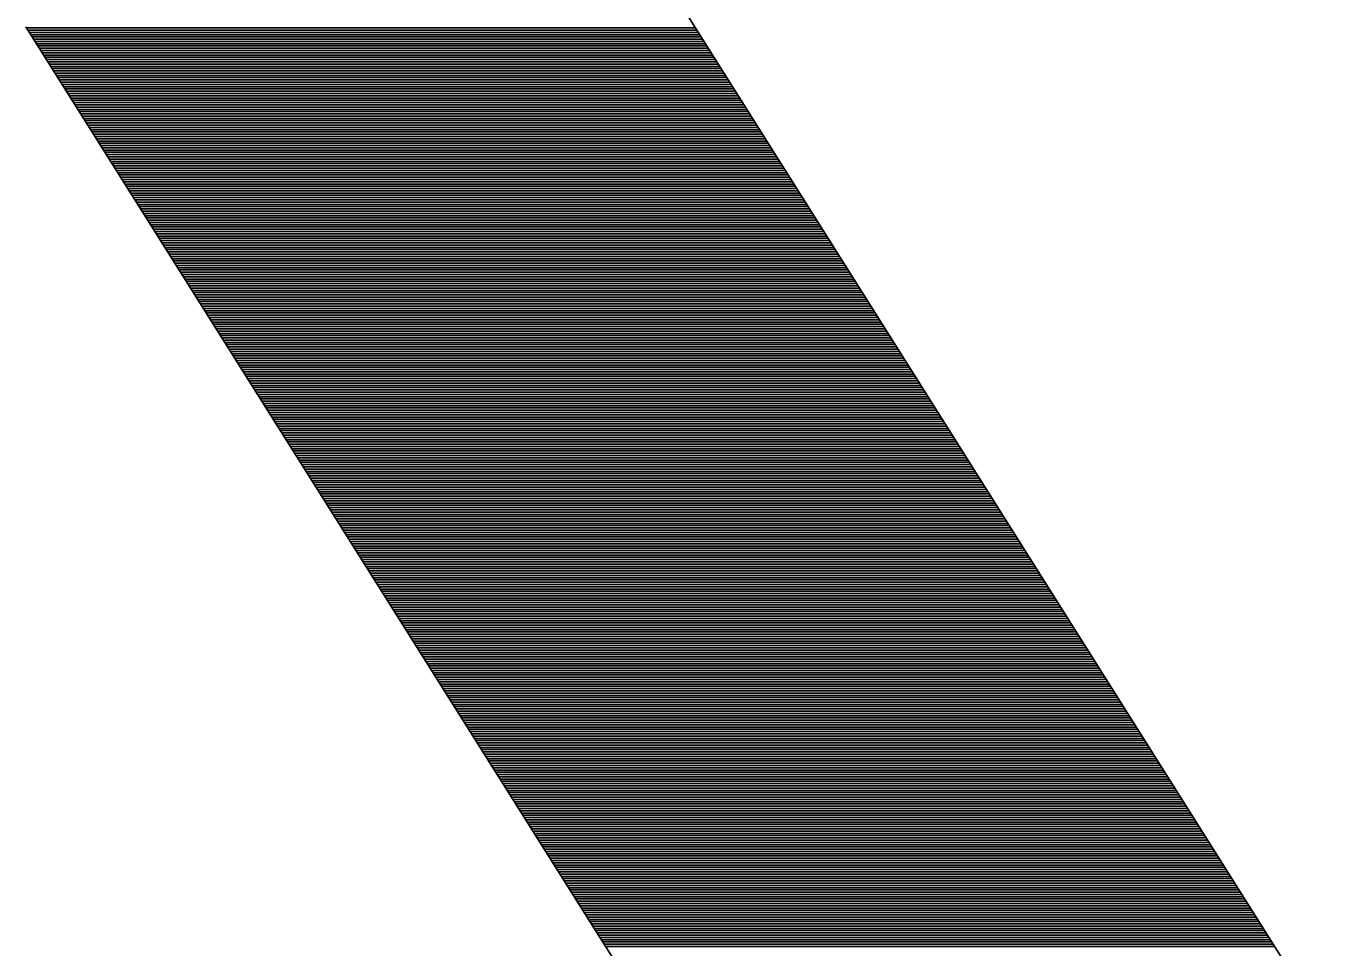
# Model space of a CAD drawing. Extents: x 1398460 to 1408037, y 380768 to 383968.
# Drawn here: x 1399823.36 to 1399829.16, y 382474.48 to 382478.56 of the extents above; entities that cross this region are included whole.
import ezdxf

# ---------------------------------------------------------------- set-up
doc = ezdxf.new("R2010")
doc.units = 0
doc.layers.add('Default', color=7, linetype='Continuous')

msp = doc.modelspace()

# ---------------------------------------------------------------- linework, layer by layer
at = {"layer": 'Default'}
for p, q in [((1399840.4378, 382456.147), (1399825.4767, 382479.8858)), ((1399838.3228, 382454.814), (1399823.3617, 382478.5528)), ((1399826.3197, 382478.5481), (1399823.3646, 382478.5481)), ((1399826.326, 382478.5381), (1399823.3709, 382478.5381)), ((1399826.3323, 382478.5281), (1399823.3772, 382478.5281)), ((1399826.3386, 382478.5181), (1399823.3836, 382478.5181)), ((1399826.3449, 382478.5081), (1399823.3899, 382478.5081)), ((1399826.3512, 382478.4981), (1399823.3962, 382478.4981)), ((1399826.3575, 382478.4881), (1399823.4025, 382478.4881)), ((1399826.3638, 382478.4781), (1399823.4088, 382478.4781)), ((1399826.3701, 382478.4681), (1399823.4151, 382478.4681)), ((1399826.3764, 382478.4581), (1399823.4214, 382478.4581)), ((1399826.3828, 382478.4481), (1399823.4277, 382478.4481)), ((1399826.3891, 382478.4381), (1399823.434, 382478.4381)), ((1399826.3954, 382478.4281), (1399823.4403, 382478.4281)), ((1399826.4017, 382478.4181), (1399823.4466, 382478.4181)), ((1399826.408, 382478.4081), (1399823.4529, 382478.4081)), ((1399826.4143, 382478.3981), (1399823.4592, 382478.3981)), ((1399826.4206, 382478.3881), (1399823.4655, 382478.3881)), ((1399826.4269, 382478.3781), (1399823.4718, 382478.3781)), ((1399826.4332, 382478.3681), (1399823.4781, 382478.3681)), ((1399826.4395, 382478.3581), (1399823.4844, 382478.3581)), ((1399826.4458, 382478.3481), (1399823.4907, 382478.3481)), ((1399826.4521, 382478.3381), (1399823.497, 382478.3381)), ((1399826.4584, 382478.3281), (1399823.5033, 382478.3281)), ((1399826.4647, 382478.3181), (1399823.5096, 382478.3181)), ((1399826.471, 382478.3081), (1399823.5159, 382478.3081)), ((1399826.4773, 382478.2981), (1399823.5222, 382478.2981)), ((1399826.4836, 382478.2881), (1399823.5285, 382478.2881)), ((1399826.4899, 382478.2781), (1399823.5348, 382478.2781)), ((1399826.4962, 382478.2681), (1399823.5411, 382478.2681)), ((1399826.5025, 382478.2581), (1399823.5474, 382478.2581)), ((1399826.5088, 382478.2481), (1399823.5537, 382478.2481)), ((1399826.5151, 382478.2381), (1399823.56, 382478.2381)), ((1399826.5214, 382478.2281), (1399823.5663, 382478.2281)), ((1399826.5277, 382478.2181), (1399823.5726, 382478.2181)), ((1399826.534, 382478.2081), (1399823.5789, 382478.2081)), ((1399826.5403, 382478.1981), (1399823.5852, 382478.1981)), ((1399826.5466, 382478.1881), (1399823.5915, 382478.1881)), ((1399826.5529, 382478.1781), (1399823.5978, 382478.1781)), ((1399826.5592, 382478.1681), (1399823.6041, 382478.1681)), ((1399826.5655, 382478.1581), (1399823.6104, 382478.1581)), ((1399826.5718, 382478.1481), (1399823.6167, 382478.1481)), ((1399826.5781, 382478.1381), (1399823.623, 382478.1381)), ((1399826.5844, 382478.1281), (1399823.6293, 382478.1281)), ((1399826.5907, 382478.1181), (1399823.6356, 382478.1181)), ((1399826.597, 382478.1081), (1399823.6419, 382478.1081)), ((1399826.6033, 382478.0981), (1399823.6483, 382478.0981)), ((1399826.6096, 382478.0881), (1399823.6546, 382478.0881)), ((1399826.6159, 382478.0781), (1399823.6609, 382478.0781)), ((1399826.6222, 382478.0681), (1399823.6672, 382478.0681)), ((1399826.6285, 382478.0581), (1399823.6735, 382478.0581)), ((1399826.6348, 382478.0481), (1399823.6798, 382478.0481)), ((1399826.6411, 382478.0381), (1399823.6861, 382478.0381)), ((1399826.6475, 382478.0281), (1399823.6924, 382478.0281)), ((1399826.6538, 382478.0181), (1399823.6987, 382478.0181)), ((1399826.6601, 382478.0081), (1399823.705, 382478.0081)), ((1399826.6664, 382477.9981), (1399823.7113, 382477.9981)), ((1399826.6727, 382477.9881), (1399823.7176, 382477.9881)), ((1399826.679, 382477.9781), (1399823.7239, 382477.9781)), ((1399826.6853, 382477.9681), (1399823.7302, 382477.9681)), ((1399826.6916, 382477.9581), (1399823.7365, 382477.9581)), ((1399826.6979, 382477.9481), (1399823.7428, 382477.9481)), ((1399826.7042, 382477.9381), (1399823.7491, 382477.9381)), ((1399826.7105, 382477.9281), (1399823.7554, 382477.9281)), ((1399826.7168, 382477.9181), (1399823.7617, 382477.9181)), ((1399826.7231, 382477.9081), (1399823.768, 382477.9081)), ((1399826.7294, 382477.8981), (1399823.7743, 382477.8981)), ((1399826.7357, 382477.8881), (1399823.7806, 382477.8881)), ((1399826.742, 382477.8781), (1399823.7869, 382477.8781)), ((1399826.7483, 382477.8681), (1399823.7932, 382477.8681)), ((1399826.7546, 382477.8581), (1399823.7995, 382477.8581)), ((1399826.7609, 382477.8481), (1399823.8058, 382477.8481)), ((1399826.7672, 382477.8381), (1399823.8121, 382477.8381)), ((1399826.7735, 382477.8281), (1399823.8184, 382477.8281)), ((1399826.7798, 382477.8181), (1399823.8247, 382477.8181)), ((1399826.7861, 382477.8081), (1399823.831, 382477.8081)), ((1399826.7924, 382477.7981), (1399823.8373, 382477.7981)), ((1399826.7987, 382477.7881), (1399823.8436, 382477.7881)), ((1399826.805, 382477.7781), (1399823.8499, 382477.7781)), ((1399826.8113, 382477.7681), (1399823.8562, 382477.7681)), ((1399826.8176, 382477.7581), (1399823.8625, 382477.7581)), ((1399826.8239, 382477.7481), (1399823.8688, 382477.7481)), ((1399826.8302, 382477.7381), (1399823.8751, 382477.7381)), ((1399826.8365, 382477.7281), (1399823.8814, 382477.7281)), ((1399826.8428, 382477.7181), (1399823.8877, 382477.7181)), ((1399826.8491, 382477.7081), (1399823.894, 382477.7081)), ((1399826.8554, 382477.6981), (1399823.9003, 382477.6981)), ((1399826.8617, 382477.6881), (1399823.9067, 382477.6881)), ((1399826.868, 382477.6781), (1399823.913, 382477.6781)), ((1399826.8743, 382477.6681), (1399823.9193, 382477.6681)), ((1399826.8806, 382477.6581), (1399823.9256, 382477.6581)), ((1399826.8869, 382477.6481), (1399823.9319, 382477.6481)), ((1399826.8932, 382477.6381), (1399823.9382, 382477.6381)), ((1399826.8995, 382477.6281), (1399823.9445, 382477.6281)), ((1399826.9059, 382477.6181), (1399823.9508, 382477.6181)), ((1399826.9122, 382477.6081), (1399823.9571, 382477.6081)), ((1399826.9185, 382477.5981), (1399823.9634, 382477.5981)), ((1399826.9248, 382477.5881), (1399823.9697, 382477.5881)), ((1399826.9311, 382477.5781), (1399823.976, 382477.5781)), ((1399826.9374, 382477.5681), (1399823.9823, 382477.5681)), ((1399826.9437, 382477.5581), (1399823.9886, 382477.5581)), ((1399826.95, 382477.5481), (1399823.9949, 382477.5481)), ((1399826.9563, 382477.5381), (1399824.0012, 382477.5381)), ((1399826.9626, 382477.5281), (1399824.0075, 382477.5281)), ((1399826.9689, 382477.5181), (1399824.0138, 382477.5181)), ((1399826.9752, 382477.5081), (1399824.0201, 382477.5081)), ((1399826.9815, 382477.4981), (1399824.0264, 382477.4981)), ((1399826.9878, 382477.4881), (1399824.0327, 382477.4881)), ((1399826.9941, 382477.4781), (1399824.039, 382477.4781)), ((1399827.0004, 382477.4681), (1399824.0453, 382477.4681)), ((1399827.0067, 382477.4581), (1399824.0516, 382477.4581)), ((1399827.013, 382477.4481), (1399824.0579, 382477.4481)), ((1399827.0193, 382477.4381), (1399824.0642, 382477.4381)), ((1399827.0256, 382477.4281), (1399824.0705, 382477.4281)), ((1399827.0319, 382477.4181), (1399824.0768, 382477.4181)), ((1399827.0382, 382477.4081), (1399824.0831, 382477.4081)), ((1399827.0445, 382477.3981), (1399824.0894, 382477.3981)), ((1399827.0508, 382477.3881), (1399824.0957, 382477.3881)), ((1399827.0571, 382477.3781), (1399824.102, 382477.3781)), ((1399827.0634, 382477.3681), (1399824.1083, 382477.3681)), ((1399827.0697, 382477.3581), (1399824.1146, 382477.3581)), ((1399827.076, 382477.3481), (1399824.1209, 382477.3481)), ((1399827.0823, 382477.3381), (1399824.1272, 382477.3381)), ((1399827.0886, 382477.3281), (1399824.1335, 382477.3281)), ((1399827.0949, 382477.3181), (1399824.1398, 382477.3181)), ((1399827.1012, 382477.3081), (1399824.1461, 382477.3081)), ((1399827.1075, 382477.2981), (1399824.1524, 382477.2981)), ((1399827.1138, 382477.2881), (1399824.1587, 382477.2881)), ((1399827.1201, 382477.2781), (1399824.165, 382477.2781)), ((1399827.1264, 382477.2681), (1399824.1714, 382477.2681)), ((1399827.1327, 382477.2581), (1399824.1777, 382477.2581)), ((1399827.139, 382477.2481), (1399824.184, 382477.2481)), ((1399827.1453, 382477.2381), (1399824.1903, 382477.2381)), ((1399827.1516, 382477.2281), (1399824.1966, 382477.2281)), ((1399827.1579, 382477.2181), (1399824.2029, 382477.2181)), ((1399827.1642, 382477.2081), (1399824.2092, 382477.2081)), ((1399827.1706, 382477.1981), (1399824.2155, 382477.1981)), ((1399827.1769, 382477.1881), (1399824.2218, 382477.1881)), ((1399827.1832, 382477.1781), (1399824.2281, 382477.1781)), ((1399827.1895, 382477.1681), (1399824.2344, 382477.1681)), ((1399827.1958, 382477.1581), (1399824.2407, 382477.1581)), ((1399827.2021, 382477.1481), (1399824.247, 382477.1481)), ((1399827.2084, 382477.1381), (1399824.2533, 382477.1381)), ((1399827.2147, 382477.1281), (1399824.2596, 382477.1281)), ((1399827.221, 382477.1181), (1399824.2659, 382477.1181)), ((1399827.2273, 382477.1081), (1399824.2722, 382477.1081)), ((1399827.2336, 382477.0981), (1399824.2785, 382477.0981)), ((1399827.2399, 382477.0881), (1399824.2848, 382477.0881)), ((1399827.2462, 382477.0781), (1399824.2911, 382477.0781)), ((1399827.2525, 382477.0681), (1399824.2974, 382477.0681)), ((1399827.2588, 382477.0581), (1399824.3037, 382477.0581)), ((1399827.2651, 382477.0481), (1399824.31, 382477.0481)), ((1399827.2714, 382477.0381), (1399824.3163, 382477.0381)), ((1399827.2777, 382477.0281), (1399824.3226, 382477.0281)), ((1399827.284, 382477.0181), (1399824.3289, 382477.0181)), ((1399827.2903, 382477.0081), (1399824.3352, 382477.0081)), ((1399827.2966, 382476.9981), (1399824.3415, 382476.9981)), ((1399827.3029, 382476.9881), (1399824.3478, 382476.9881)), ((1399827.3092, 382476.9781), (1399824.3541, 382476.9781)), ((1399827.3155, 382476.9681), (1399824.3604, 382476.9681)), ((1399827.3218, 382476.9581), (1399824.3667, 382476.9581)), ((1399827.3281, 382476.9481), (1399824.373, 382476.9481)), ((1399827.3344, 382476.9381), (1399824.3793, 382476.9381)), ((1399827.3407, 382476.9281), (1399824.3856, 382476.9281)), ((1399827.347, 382476.9181), (1399824.3919, 382476.9181)), ((1399827.3533, 382476.9081), (1399824.3982, 382476.9081)), ((1399827.3596, 382476.8981), (1399824.4045, 382476.8981)), ((1399827.3659, 382476.8881), (1399824.4108, 382476.8881)), ((1399827.3722, 382476.8781), (1399824.4171, 382476.8781)), ((1399827.3785, 382476.8681), (1399824.4234, 382476.8681)), ((1399827.3848, 382476.8581), (1399824.4298, 382476.8581)), ((1399827.3911, 382476.8481), (1399824.4361, 382476.8481)), ((1399827.3974, 382476.8381), (1399824.4424, 382476.8381)), ((1399827.4037, 382476.8281), (1399824.4487, 382476.8281)), ((1399827.41, 382476.8181), (1399824.455, 382476.8181)), ((1399827.4163, 382476.8081), (1399824.4613, 382476.8081)), ((1399827.4226, 382476.7981), (1399824.4676, 382476.7981)), ((1399827.429, 382476.7881), (1399824.4739, 382476.7881)), ((1399827.4353, 382476.7781), (1399824.4802, 382476.7781)), ((1399827.4416, 382476.7681), (1399824.4865, 382476.7681)), ((1399827.4479, 382476.7581), (1399824.4928, 382476.7581)), ((1399827.4542, 382476.7481), (1399824.4991, 382476.7481)), ((1399827.4605, 382476.7381), (1399824.5054, 382476.7381)), ((1399827.4668, 382476.7281), (1399824.5117, 382476.7281)), ((1399827.4731, 382476.7181), (1399824.518, 382476.7181)), ((1399827.4794, 382476.7081), (1399824.5243, 382476.7081)), ((1399827.4857, 382476.6981), (1399824.5306, 382476.6981)), ((1399827.492, 382476.6881), (1399824.5369, 382476.6881)), ((1399827.4983, 382476.6781), (1399824.5432, 382476.6781)), ((1399827.5046, 382476.6681), (1399824.5495, 382476.6681)), ((1399827.5109, 382476.6581), (1399824.5558, 382476.6581)), ((1399827.5172, 382476.6481), (1399824.5621, 382476.6481)), ((1399827.5235, 382476.6381), (1399824.5684, 382476.6381)), ((1399827.5298, 382476.6281), (1399824.5747, 382476.6281)), ((1399827.5361, 382476.6181), (1399824.581, 382476.6181)), ((1399827.5424, 382476.6081), (1399824.5873, 382476.6081)), ((1399827.5487, 382476.5981), (1399824.5936, 382476.5981)), ((1399827.555, 382476.5881), (1399824.5999, 382476.5881)), ((1399827.5613, 382476.5781), (1399824.6062, 382476.5781)), ((1399827.5676, 382476.5681), (1399824.6125, 382476.5681)), ((1399827.5739, 382476.5581), (1399824.6188, 382476.5581)), ((1399827.5802, 382476.5481), (1399824.6251, 382476.5481)), ((1399827.5865, 382476.5381), (1399824.6314, 382476.5381)), ((1399827.5928, 382476.5281), (1399824.6377, 382476.5281)), ((1399827.5991, 382476.5181), (1399824.644, 382476.5181)), ((1399827.6054, 382476.5081), (1399824.6503, 382476.5081)), ((1399827.6117, 382476.4981), (1399824.6566, 382476.4981)), ((1399827.618, 382476.4881), (1399824.6629, 382476.4881)), ((1399827.6243, 382476.4781), (1399824.6692, 382476.4781)), ((1399827.6306, 382476.4681), (1399824.6755, 382476.4681)), ((1399827.6369, 382476.4581), (1399824.6818, 382476.4581)), ((1399827.6432, 382476.4481), (1399824.6881, 382476.4481)), ((1399827.6495, 382476.4381), (1399824.6945, 382476.4381)), ((1399827.6558, 382476.4281), (1399824.7008, 382476.4281)), ((1399827.6621, 382476.4181), (1399824.7071, 382476.4181)), ((1399827.6684, 382476.4081), (1399824.7134, 382476.4081)), ((1399827.6747, 382476.3981), (1399824.7197, 382476.3981)), ((1399827.681, 382476.3881), (1399824.726, 382476.3881)), ((1399827.6873, 382476.3781), (1399824.7323, 382476.3781)), ((1399827.6937, 382476.3681), (1399824.7386, 382476.3681)), ((1399827.7, 382476.3581), (1399824.7449, 382476.3581)), ((1399827.7063, 382476.3481), (1399824.7512, 382476.3481)), ((1399827.7126, 382476.3381), (1399824.7575, 382476.3381)), ((1399827.7189, 382476.3281), (1399824.7638, 382476.3281)), ((1399827.7252, 382476.3181), (1399824.7701, 382476.3181)), ((1399827.7315, 382476.3081), (1399824.7764, 382476.3081)), ((1399827.7378, 382476.2981), (1399824.7827, 382476.2981)), ((1399827.7441, 382476.2881), (1399824.789, 382476.2881)), ((1399827.7504, 382476.2781), (1399824.7953, 382476.2781)), ((1399827.7567, 382476.2681), (1399824.8016, 382476.2681)), ((1399827.763, 382476.2581), (1399824.8079, 382476.2581)), ((1399827.7693, 382476.2481), (1399824.8142, 382476.2481)), ((1399827.7756, 382476.2381), (1399824.8205, 382476.2381)), ((1399827.7819, 382476.2281), (1399824.8268, 382476.2281)), ((1399827.7882, 382476.2181), (1399824.8331, 382476.2181)), ((1399827.7945, 382476.2081), (1399824.8394, 382476.2081)), ((1399827.8008, 382476.1981), (1399824.8457, 382476.1981)), ((1399827.8071, 382476.1881), (1399824.852, 382476.1881)), ((1399827.8134, 382476.1781), (1399824.8583, 382476.1781)), ((1399827.8197, 382476.1681), (1399824.8646, 382476.1681)), ((1399827.826, 382476.1581), (1399824.8709, 382476.1581)), ((1399827.8323, 382476.1481), (1399824.8772, 382476.1481)), ((1399827.8386, 382476.1381), (1399824.8835, 382476.1381)), ((1399827.8449, 382476.1281), (1399824.8898, 382476.1281)), ((1399827.8512, 382476.1181), (1399824.8961, 382476.1181)), ((1399827.8575, 382476.1081), (1399824.9024, 382476.1081)), ((1399827.8638, 382476.0981), (1399824.9087, 382476.0981)), ((1399827.8701, 382476.0881), (1399824.915, 382476.0881)), ((1399827.8764, 382476.0781), (1399824.9213, 382476.0781)), ((1399827.8827, 382476.0681), (1399824.9276, 382476.0681)), ((1399827.889, 382476.0581), (1399824.9339, 382476.0581)), ((1399827.8953, 382476.0481), (1399824.9402, 382476.0481)), ((1399827.9016, 382476.0381), (1399824.9465, 382476.0381)), ((1399827.9079, 382476.0281), (1399824.9528, 382476.0281)), ((1399827.9142, 382476.0181), (1399824.9592, 382476.0181)), ((1399827.9205, 382476.0081), (1399824.9655, 382476.0081)), ((1399827.9268, 382475.9981), (1399824.9718, 382475.9981)), ((1399827.9331, 382475.9881), (1399824.9781, 382475.9881)), ((1399827.9394, 382475.9781), (1399824.9844, 382475.9781)), ((1399827.9457, 382475.9681), (1399824.9907, 382475.9681)), ((1399827.952, 382475.9581), (1399824.997, 382475.9581)), ((1399827.9584, 382475.9481), (1399825.0033, 382475.9481)), ((1399827.9647, 382475.9381), (1399825.0096, 382475.9381)), ((1399827.971, 382475.9281), (1399825.0159, 382475.9281)), ((1399827.9773, 382475.9181), (1399825.0222, 382475.9181)), ((1399827.9836, 382475.9081), (1399825.0285, 382475.9081)), ((1399827.9899, 382475.8981), (1399825.0348, 382475.8981)), ((1399827.9962, 382475.8881), (1399825.0411, 382475.8881)), ((1399828.0025, 382475.8781), (1399825.0474, 382475.8781)), ((1399828.0088, 382475.8681), (1399825.0537, 382475.8681)), ((1399828.0151, 382475.8581), (1399825.06, 382475.8581)), ((1399828.0214, 382475.8481), (1399825.0663, 382475.8481)), ((1399828.0277, 382475.8381), (1399825.0726, 382475.8381)), ((1399828.034, 382475.8281), (1399825.0789, 382475.8281)), ((1399828.0403, 382475.8181), (1399825.0852, 382475.8181)), ((1399828.0466, 382475.8081), (1399825.0915, 382475.8081)), ((1399828.0529, 382475.7981), (1399825.0978, 382475.7981)), ((1399828.0592, 382475.7881), (1399825.1041, 382475.7881)), ((1399828.0655, 382475.7781), (1399825.1104, 382475.7781)), ((1399828.0718, 382475.7681), (1399825.1167, 382475.7681)), ((1399828.0781, 382475.7581), (1399825.123, 382475.7581)), ((1399828.0844, 382475.7481), (1399825.1293, 382475.7481)), ((1399828.0907, 382475.7381), (1399825.1356, 382475.7381)), ((1399828.097, 382475.7281), (1399825.1419, 382475.7281)), ((1399828.1033, 382475.7181), (1399825.1482, 382475.7181)), ((1399828.1096, 382475.7081), (1399825.1545, 382475.7081)), ((1399828.1159, 382475.6981), (1399825.1608, 382475.6981)), ((1399828.1222, 382475.6881), (1399825.1671, 382475.6881)), ((1399828.1285, 382475.6781), (1399825.1734, 382475.6781)), ((1399828.1348, 382475.6681), (1399825.1797, 382475.6681)), ((1399828.1411, 382475.6581), (1399825.186, 382475.6581)), ((1399828.1474, 382475.6481), (1399825.1923, 382475.6481)), ((1399828.1537, 382475.6381), (1399825.1986, 382475.6381)), ((1399828.16, 382475.6281), (1399825.2049, 382475.6281)), ((1399828.1663, 382475.6181), (1399825.2112, 382475.6181)), ((1399828.1726, 382475.6081), (1399825.2176, 382475.6081)), ((1399828.1789, 382475.5981), (1399825.2239, 382475.5981)), ((1399828.1852, 382475.5881), (1399825.2302, 382475.5881)), ((1399828.1915, 382475.5781), (1399825.2365, 382475.5781)), ((1399828.1978, 382475.5681), (1399825.2428, 382475.5681)), ((1399828.2041, 382475.5581), (1399825.2491, 382475.5581)), ((1399828.2104, 382475.5481), (1399825.2554, 382475.5481)), ((1399828.2168, 382475.5381), (1399825.2617, 382475.5381)), ((1399828.2231, 382475.5281), (1399825.268, 382475.5281)), ((1399828.2294, 382475.5181), (1399825.2743, 382475.5181)), ((1399828.2357, 382475.5081), (1399825.2806, 382475.5081)), ((1399828.242, 382475.4981), (1399825.2869, 382475.4981)), ((1399828.2483, 382475.4881), (1399825.2932, 382475.4881)), ((1399828.2546, 382475.4781), (1399825.2995, 382475.4781)), ((1399828.2609, 382475.4681), (1399825.3058, 382475.4681)), ((1399828.2672, 382475.4581), (1399825.3121, 382475.4581)), ((1399828.2735, 382475.4481), (1399825.3184, 382475.4481)), ((1399828.2798, 382475.4381), (1399825.3247, 382475.4381)), ((1399828.2861, 382475.4281), (1399825.331, 382475.4281)), ((1399828.2924, 382475.4181), (1399825.3373, 382475.4181)), ((1399828.2987, 382475.4081), (1399825.3436, 382475.4081)), ((1399828.305, 382475.3981), (1399825.3499, 382475.3981)), ((1399828.3113, 382475.3881), (1399825.3562, 382475.3881)), ((1399828.3176, 382475.3781), (1399825.3625, 382475.3781)), ((1399828.3239, 382475.3681), (1399825.3688, 382475.3681)), ((1399828.3302, 382475.3581), (1399825.3751, 382475.3581)), ((1399828.3365, 382475.3481), (1399825.3814, 382475.3481)), ((1399828.3428, 382475.3381), (1399825.3877, 382475.3381)), ((1399828.3491, 382475.3281), (1399825.394, 382475.3281)), ((1399828.3554, 382475.3181), (1399825.4003, 382475.3181)), ((1399828.3617, 382475.3081), (1399825.4066, 382475.3081)), ((1399828.368, 382475.2981), (1399825.4129, 382475.2981)), ((1399828.3743, 382475.2881), (1399825.4192, 382475.2881)), ((1399828.3806, 382475.2781), (1399825.4255, 382475.2781)), ((1399828.3869, 382475.2681), (1399825.4318, 382475.2681)), ((1399828.3932, 382475.2581), (1399825.4381, 382475.2581)), ((1399828.3995, 382475.2481), (1399825.4444, 382475.2481)), ((1399828.4058, 382475.2381), (1399825.4507, 382475.2381)), ((1399828.4121, 382475.2281), (1399825.457, 382475.2281)), ((1399828.4184, 382475.2181), (1399825.4633, 382475.2181)), ((1399828.4247, 382475.2081), (1399825.4696, 382475.2081)), ((1399828.431, 382475.1981), (1399825.4759, 382475.1981)), ((1399828.4373, 382475.1881), (1399825.4823, 382475.1881)), ((1399828.4436, 382475.1781), (1399825.4886, 382475.1781)), ((1399828.4499, 382475.1681), (1399825.4949, 382475.1681)), ((1399828.4562, 382475.1581), (1399825.5012, 382475.1581)), ((1399828.4625, 382475.1481), (1399825.5075, 382475.1481)), ((1399828.4688, 382475.1381), (1399825.5138, 382475.1381)), ((1399828.4751, 382475.1281), (1399825.5201, 382475.1281)), ((1399828.4815, 382475.1181), (1399825.5264, 382475.1181)), ((1399828.4878, 382475.1081), (1399825.5327, 382475.1081)), ((1399828.4941, 382475.0981), (1399825.539, 382475.0981)), ((1399828.5004, 382475.0881), (1399825.5453, 382475.0881)), ((1399828.5067, 382475.0781), (1399825.5516, 382475.0781)), ((1399828.513, 382475.0681), (1399825.5579, 382475.0681)), ((1399828.5193, 382475.0581), (1399825.5642, 382475.0581)), ((1399828.5256, 382475.0481), (1399825.5705, 382475.0481)), ((1399828.5319, 382475.0381), (1399825.5768, 382475.0381)), ((1399828.5382, 382475.0281), (1399825.5831, 382475.0281)), ((1399828.5445, 382475.0181), (1399825.5894, 382475.0181)), ((1399828.5508, 382475.0081), (1399825.5957, 382475.0081)), ((1399828.5571, 382474.9981), (1399825.602, 382474.9981)), ((1399828.5634, 382474.9881), (1399825.6083, 382474.9881)), ((1399828.5697, 382474.9781), (1399825.6146, 382474.9781)), ((1399828.576, 382474.9681), (1399825.6209, 382474.9681)), ((1399828.5823, 382474.9581), (1399825.6272, 382474.9581)), ((1399828.5886, 382474.9481), (1399825.6335, 382474.9481)), ((1399828.5949, 382474.9381), (1399825.6398, 382474.9381)), ((1399828.6012, 382474.9281), (1399825.6461, 382474.9281)), ((1399828.6075, 382474.9181), (1399825.6524, 382474.9181)), ((1399828.6138, 382474.9081), (1399825.6587, 382474.9081)), ((1399828.6201, 382474.8981), (1399825.665, 382474.8981)), ((1399828.6264, 382474.8881), (1399825.6713, 382474.8881)), ((1399828.6327, 382474.8781), (1399825.6776, 382474.8781)), ((1399828.639, 382474.8681), (1399825.6839, 382474.8681)), ((1399828.6453, 382474.8581), (1399825.6902, 382474.8581)), ((1399828.6516, 382474.8481), (1399825.6965, 382474.8481)), ((1399828.6579, 382474.8381), (1399825.7028, 382474.8381)), ((1399828.6642, 382474.8281), (1399825.7091, 382474.8281)), ((1399828.6705, 382474.8181), (1399825.7154, 382474.8181)), ((1399828.6768, 382474.8081), (1399825.7217, 382474.8081)), ((1399828.6831, 382474.7981), (1399825.728, 382474.7981)), ((1399828.6894, 382474.7881), (1399825.7343, 382474.7881)), ((1399828.6957, 382474.7781), (1399825.7406, 382474.7781)), ((1399828.702, 382474.7681), (1399825.747, 382474.7681)), ((1399828.7083, 382474.7581), (1399825.7533, 382474.7581)), ((1399828.7146, 382474.7481), (1399825.7596, 382474.7481)), ((1399828.7209, 382474.7381), (1399825.7659, 382474.7381)), ((1399828.7272, 382474.7281), (1399825.7722, 382474.7281)), ((1399828.7335, 382474.7181), (1399825.7785, 382474.7181)), ((1399828.7398, 382474.7081), (1399825.7848, 382474.7081)), ((1399828.7462, 382474.6981), (1399825.7911, 382474.6981)), ((1399828.7525, 382474.6881), (1399825.7974, 382474.6881)), ((1399828.7588, 382474.6781), (1399825.8037, 382474.6781)), ((1399828.7651, 382474.6681), (1399825.81, 382474.6681)), ((1399828.7714, 382474.6581), (1399825.8163, 382474.6581)), ((1399828.7777, 382474.6481), (1399825.8226, 382474.6481)), ((1399828.784, 382474.6381), (1399825.8289, 382474.6381)), ((1399828.7903, 382474.6281), (1399825.8352, 382474.6281)), ((1399828.7966, 382474.6181), (1399825.8415, 382474.6181)), ((1399828.8029, 382474.6081), (1399825.8478, 382474.6081)), ((1399828.8092, 382474.5981), (1399825.8541, 382474.5981)), ((1399828.8155, 382474.5881), (1399825.8604, 382474.5881)), ((1399828.8218, 382474.5781), (1399825.8667, 382474.5781)), ((1399828.8281, 382474.5681), (1399825.873, 382474.5681)), ((1399828.8344, 382474.5581), (1399825.8793, 382474.5581)), ((1399828.8407, 382474.5481), (1399825.8856, 382474.5481)), ((1399828.847, 382474.5381), (1399825.8919, 382474.5381)), ((1399828.8533, 382474.5281), (1399825.8982, 382474.5281)), ((1399828.8596, 382474.5181), (1399825.9045, 382474.5181)), ((1399828.8659, 382474.5081), (1399825.9108, 382474.5081)), ((1399828.8722, 382474.4981), (1399825.9171, 382474.4981)), ((1399828.8785, 382474.4881), (1399825.9234, 382474.4881))]:
    msp.add_line(p, q, dxfattribs=at)

doc.saveas('drawing.dxf')
